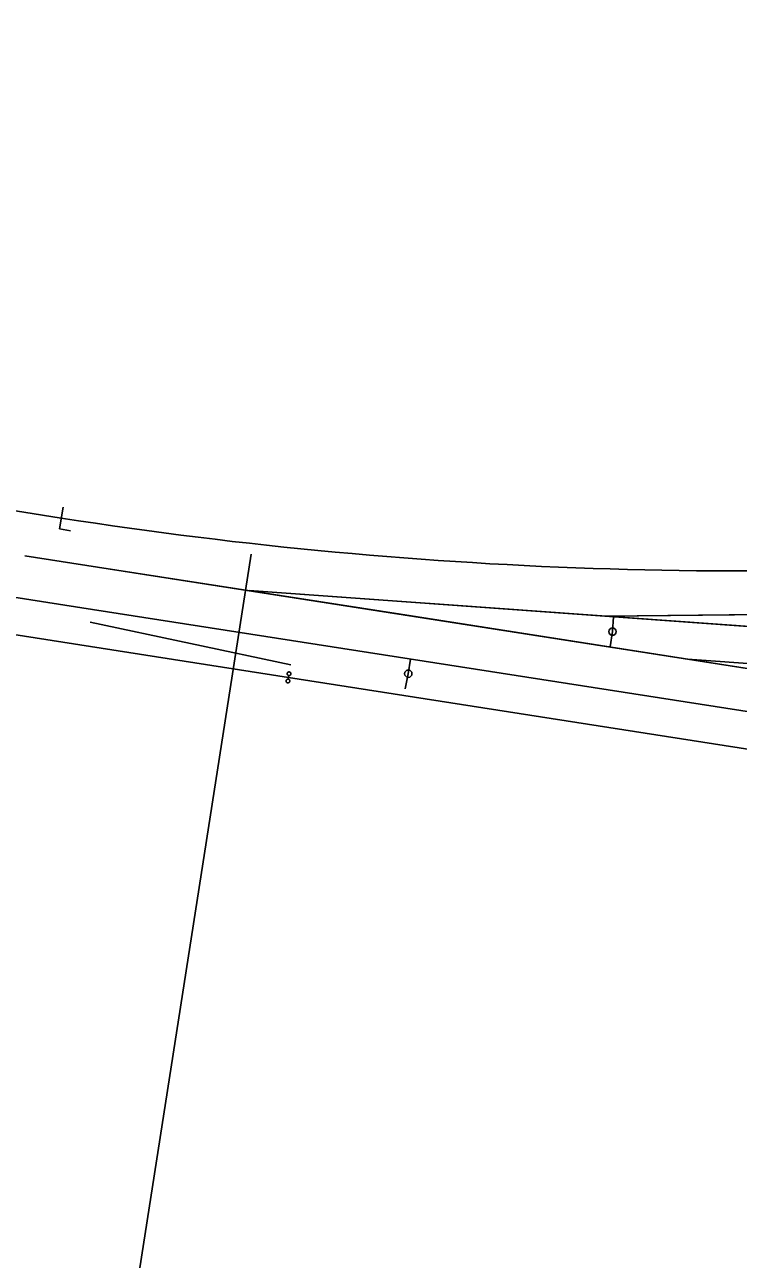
# Model space of a CAD drawing. Extents: x 6540402 to 6566579, y 5525343 to 5532423.
# Drawn here: x 6543624.8 to 6543721.6, y 5526479.8 to 5526647.2 of the extents above; entities that cross this region are included whole.
import ezdxf

# ---------------------------------------------------------------- set-up
doc = ezdxf.new("R2010")
doc.units = 0
for name, color, linetype in [('IR_ps_geometria', 7, 'Continuous'), ('TOR_PS_OPIS_T-hektometry projektowane', 7, 'Continuous'), ('TOR_PS_OPIS_T-symbole geometrii', 7, 'Continuous'), ('TOR_PS_OPIS_T-ukresy', 7, 'Continuous'), ('TOR_PS_T-tory projektowane', 7, 'Continuous')]:
    doc.layers.add(name, color=color, linetype=linetype)

msp = doc.modelspace()

# ---------------------------------------------------------------- linework, layer by layer
at = {"layer": 'IR_ps_geometria'}
msp.add_lwpolyline([(6543660.61, 5526558.7), (6543660.57, 5526558.45), (6543660.6, 5526558.45), (6543660.63, 5526558.44), (6543660.66, 5526558.42), (6543660.69, 5526558.4), (6543660.71, 5526558.38), (6543660.74, 5526558.35), (6543660.75, 5526558.33), (6543660.77, 5526558.3), (6543660.78, 5526558.27), (6543660.78, 5526558.23), (6543660.78, 5526558.2), (6543660.78, 5526558.17), (6543660.77, 5526558.14), (6543660.76, 5526558.11), (6543660.75, 5526558.08), (6543660.73, 5526558.05), (6543660.71, 5526558.03), (6543660.68, 5526558), (6543660.65, 5526557.99), (6543660.62, 5526557.97), (6543660.59, 5526557.96), (6543660.56, 5526557.96), (6543660.53, 5526557.96), (6543660.49, 5526557.96), (6543660.46, 5526557.97), (6543660.43, 5526557.98), (6543660.4, 5526557.99), (6543660.38, 5526558.01), (6543660.35, 5526558.03), (6543660.33, 5526558.06), (6543660.31, 5526558.09), (6543660.3, 5526558.12), (6543660.29, 5526558.15), (6543660.28, 5526558.18), (6543660.28, 5526558.21), (6543660.29, 5526558.25), (6543660.29, 5526558.28), (6543660.3, 5526558.31), (6543660.32, 5526558.34), (6543660.34, 5526558.36), (6543660.36, 5526558.39), (6543660.39, 5526558.41), (6543660.41, 5526558.43), (6543660.44, 5526558.44), (6543660.47, 5526558.45), (6543660.51, 5526558.46), (6543660.54, 5526558.46), (6543660.57, 5526558.45), (6543660.65, 5526558.95), (6543660.62, 5526558.96), (6543660.59, 5526558.97), (6543660.56, 5526558.98), (6543660.53, 5526559), (6543660.51, 5526559.02), (6543660.49, 5526559.05), (6543660.47, 5526559.08), (6543660.45, 5526559.1), (6543660.44, 5526559.14), (6543660.44, 5526559.17), (6543660.44, 5526559.2), (6543660.44, 5526559.23), (6543660.45, 5526559.27), (6543660.46, 5526559.3), (6543660.47, 5526559.33), (6543660.49, 5526559.35), (6543660.51, 5526559.38), (6543660.54, 5526559.4), (6543660.57, 5526559.41), (6543660.6, 5526559.43), (6543660.63, 5526559.44), (6543660.66, 5526559.44), (6543660.69, 5526559.44), (6543660.73, 5526559.44), (6543660.76, 5526559.43), (6543660.79, 5526559.42), (6543660.82, 5526559.41), (6543660.84, 5526559.39), (6543660.87, 5526559.37), (6543660.89, 5526559.34), (6543660.91, 5526559.31), (6543660.92, 5526559.29), (6543660.93, 5526559.25), (6543660.94, 5526559.22), (6543660.94, 5526559.19), (6543660.93, 5526559.16), (6543660.93, 5526559.12), (6543660.92, 5526559.09), (6543660.9, 5526559.06), (6543660.88, 5526559.04), (6543660.86, 5526559.01), (6543660.83, 5526558.99), (6543660.81, 5526558.98), (6543660.78, 5526558.96), (6543660.75, 5526558.95), (6543660.71, 5526558.95), (6543660.68, 5526558.95), (6543660.65, 5526558.95)], close=True, dxfattribs=at)
msp.add_lwpolyline([(6543660.61, 5526558.7), (6543660.57, 5526558.45), (6543660.6, 5526558.45), (6543660.63, 5526558.44), (6543660.66, 5526558.42), (6543660.69, 5526558.4), (6543660.71, 5526558.38), (6543660.74, 5526558.35), (6543660.75, 5526558.33), (6543660.77, 5526558.3), (6543660.78, 5526558.27), (6543660.78, 5526558.23), (6543660.78, 5526558.2), (6543660.78, 5526558.17), (6543660.77, 5526558.14), (6543660.76, 5526558.11), (6543660.75, 5526558.08), (6543660.73, 5526558.05), (6543660.71, 5526558.03), (6543660.68, 5526558), (6543660.65, 5526557.99), (6543660.62, 5526557.97), (6543660.59, 5526557.96), (6543660.56, 5526557.96), (6543660.53, 5526557.96), (6543660.49, 5526557.96), (6543660.46, 5526557.97), (6543660.43, 5526557.98), (6543660.4, 5526557.99), (6543660.38, 5526558.01), (6543660.35, 5526558.03), (6543660.33, 5526558.06), (6543660.31, 5526558.09), (6543660.3, 5526558.12), (6543660.29, 5526558.15), (6543660.28, 5526558.18), (6543660.28, 5526558.21), (6543660.29, 5526558.25), (6543660.29, 5526558.28), (6543660.3, 5526558.31), (6543660.32, 5526558.34), (6543660.34, 5526558.36), (6543660.36, 5526558.39), (6543660.39, 5526558.41), (6543660.41, 5526558.43), (6543660.44, 5526558.44), (6543660.47, 5526558.45), (6543660.51, 5526558.46), (6543660.54, 5526558.46), (6543660.57, 5526558.45), (6543660.65, 5526558.95), (6543660.62, 5526558.96), (6543660.59, 5526558.97), (6543660.56, 5526558.98), (6543660.53, 5526559), (6543660.51, 5526559.02), (6543660.49, 5526559.05), (6543660.47, 5526559.08), (6543660.45, 5526559.1), (6543660.44, 5526559.14), (6543660.44, 5526559.17), (6543660.44, 5526559.2), (6543660.44, 5526559.23), (6543660.45, 5526559.27), (6543660.46, 5526559.3), (6543660.47, 5526559.33), (6543660.49, 5526559.35), (6543660.51, 5526559.38), (6543660.54, 5526559.4), (6543660.57, 5526559.41), (6543660.6, 5526559.43), (6543660.63, 5526559.44), (6543660.66, 5526559.44), (6543660.69, 5526559.44), (6543660.73, 5526559.44), (6543660.76, 5526559.43), (6543660.79, 5526559.42), (6543660.82, 5526559.41), (6543660.84, 5526559.39), (6543660.87, 5526559.37), (6543660.89, 5526559.34), (6543660.91, 5526559.31), (6543660.92, 5526559.29), (6543660.93, 5526559.25), (6543660.94, 5526559.22), (6543660.94, 5526559.19), (6543660.93, 5526559.16), (6543660.93, 5526559.12), (6543660.92, 5526559.09), (6543660.9, 5526559.06), (6543660.88, 5526559.04), (6543660.86, 5526559.01), (6543660.83, 5526558.99), (6543660.81, 5526558.98), (6543660.78, 5526558.96), (6543660.75, 5526558.95), (6543660.71, 5526558.95), (6543660.68, 5526558.95), (6543660.65, 5526558.95)], close=True, dxfattribs=at)
msp.add_lwpolyline([(6543660.61, 5526558.7), (6543660.57, 5526558.45), (6543660.6, 5526558.45), (6543660.63, 5526558.44), (6543660.66, 5526558.42), (6543660.69, 5526558.4), (6543660.71, 5526558.38), (6543660.74, 5526558.35), (6543660.75, 5526558.33), (6543660.77, 5526558.3), (6543660.78, 5526558.27), (6543660.78, 5526558.23), (6543660.78, 5526558.2), (6543660.78, 5526558.17), (6543660.77, 5526558.14), (6543660.76, 5526558.11), (6543660.75, 5526558.08), (6543660.73, 5526558.05), (6543660.71, 5526558.03), (6543660.68, 5526558), (6543660.65, 5526557.99), (6543660.62, 5526557.97), (6543660.59, 5526557.96), (6543660.56, 5526557.96), (6543660.53, 5526557.96), (6543660.49, 5526557.96), (6543660.46, 5526557.97), (6543660.43, 5526557.98), (6543660.4, 5526557.99), (6543660.38, 5526558.01), (6543660.35, 5526558.03), (6543660.33, 5526558.06), (6543660.31, 5526558.09), (6543660.3, 5526558.12), (6543660.29, 5526558.15), (6543660.28, 5526558.18), (6543660.28, 5526558.21), (6543660.29, 5526558.25), (6543660.29, 5526558.28), (6543660.3, 5526558.31), (6543660.32, 5526558.34), (6543660.34, 5526558.36), (6543660.36, 5526558.39), (6543660.39, 5526558.41), (6543660.41, 5526558.43), (6543660.44, 5526558.44), (6543660.47, 5526558.45), (6543660.51, 5526558.46), (6543660.54, 5526558.46), (6543660.57, 5526558.45), (6543660.65, 5526558.95), (6543660.62, 5526558.96), (6543660.59, 5526558.97), (6543660.56, 5526558.98), (6543660.53, 5526559), (6543660.51, 5526559.02), (6543660.49, 5526559.05), (6543660.47, 5526559.08), (6543660.45, 5526559.1), (6543660.44, 5526559.14), (6543660.44, 5526559.17), (6543660.44, 5526559.2), (6543660.44, 5526559.23), (6543660.45, 5526559.27), (6543660.46, 5526559.3), (6543660.47, 5526559.33), (6543660.49, 5526559.35), (6543660.51, 5526559.38), (6543660.54, 5526559.4), (6543660.57, 5526559.41), (6543660.6, 5526559.43), (6543660.63, 5526559.44), (6543660.66, 5526559.44), (6543660.69, 5526559.44), (6543660.73, 5526559.44), (6543660.76, 5526559.43), (6543660.79, 5526559.42), (6543660.82, 5526559.41), (6543660.84, 5526559.39), (6543660.87, 5526559.37), (6543660.89, 5526559.34), (6543660.91, 5526559.31), (6543660.92, 5526559.29), (6543660.93, 5526559.25), (6543660.94, 5526559.22), (6543660.94, 5526559.19), (6543660.93, 5526559.16), (6543660.93, 5526559.12), (6543660.92, 5526559.09), (6543660.9, 5526559.06), (6543660.88, 5526559.04), (6543660.86, 5526559.01), (6543660.83, 5526558.99), (6543660.81, 5526558.98), (6543660.78, 5526558.96), (6543660.75, 5526558.95), (6543660.71, 5526558.95), (6543660.68, 5526558.95), (6543660.65, 5526558.95)], close=True, dxfattribs=at)
msp.add_lwpolyline([(6543660.61, 5526558.7), (6543660.57, 5526558.45), (6543660.6, 5526558.45), (6543660.63, 5526558.44), (6543660.66, 5526558.42), (6543660.69, 5526558.4), (6543660.71, 5526558.38), (6543660.74, 5526558.35), (6543660.75, 5526558.33), (6543660.77, 5526558.3), (6543660.78, 5526558.27), (6543660.78, 5526558.23), (6543660.78, 5526558.2), (6543660.78, 5526558.17), (6543660.77, 5526558.14), (6543660.76, 5526558.11), (6543660.75, 5526558.08), (6543660.73, 5526558.05), (6543660.71, 5526558.03), (6543660.68, 5526558), (6543660.65, 5526557.99), (6543660.62, 5526557.97), (6543660.59, 5526557.96), (6543660.56, 5526557.96), (6543660.53, 5526557.96), (6543660.49, 5526557.96), (6543660.46, 5526557.97), (6543660.43, 5526557.98), (6543660.4, 5526557.99), (6543660.38, 5526558.01), (6543660.35, 5526558.03), (6543660.33, 5526558.06), (6543660.31, 5526558.09), (6543660.3, 5526558.12), (6543660.29, 5526558.15), (6543660.28, 5526558.18), (6543660.28, 5526558.21), (6543660.29, 5526558.25), (6543660.29, 5526558.28), (6543660.3, 5526558.31), (6543660.32, 5526558.34), (6543660.34, 5526558.36), (6543660.36, 5526558.39), (6543660.39, 5526558.41), (6543660.41, 5526558.43), (6543660.44, 5526558.44), (6543660.47, 5526558.45), (6543660.51, 5526558.46), (6543660.54, 5526558.46), (6543660.57, 5526558.45), (6543660.65, 5526558.95), (6543660.62, 5526558.96), (6543660.59, 5526558.97), (6543660.56, 5526558.98), (6543660.53, 5526559), (6543660.51, 5526559.02), (6543660.49, 5526559.05), (6543660.47, 5526559.08), (6543660.45, 5526559.1), (6543660.44, 5526559.14), (6543660.44, 5526559.17), (6543660.44, 5526559.2), (6543660.44, 5526559.23), (6543660.45, 5526559.27), (6543660.46, 5526559.3), (6543660.47, 5526559.33), (6543660.49, 5526559.35), (6543660.51, 5526559.38), (6543660.54, 5526559.4), (6543660.57, 5526559.41), (6543660.6, 5526559.43), (6543660.63, 5526559.44), (6543660.66, 5526559.44), (6543660.69, 5526559.44), (6543660.73, 5526559.44), (6543660.76, 5526559.43), (6543660.79, 5526559.42), (6543660.82, 5526559.41), (6543660.84, 5526559.39), (6543660.87, 5526559.37), (6543660.89, 5526559.34), (6543660.91, 5526559.31), (6543660.92, 5526559.29), (6543660.93, 5526559.25), (6543660.94, 5526559.22), (6543660.94, 5526559.19), (6543660.93, 5526559.16), (6543660.93, 5526559.12), (6543660.92, 5526559.09), (6543660.9, 5526559.06), (6543660.88, 5526559.04), (6543660.86, 5526559.01), (6543660.83, 5526558.99), (6543660.81, 5526558.98), (6543660.78, 5526558.96), (6543660.75, 5526558.95), (6543660.71, 5526558.95), (6543660.68, 5526558.95), (6543660.65, 5526558.95)], close=True, dxfattribs=at)
at = {"layer": 'TOR_PS_OPIS_T-hektometry projektowane'}
msp.add_lwpolyline([(6543655.54, 5526575.4), (6543537.61, 5525819.55)], dxfattribs=at)
at = {"layer": 'TOR_PS_OPIS_T-symbole geometrii'}
for p, q in [((6543630.03, 5526581.79), (6543629.56, 5526578.83)), ((6543629.56, 5526578.83), (6543631.05, 5526578.6))]:
    msp.add_line(p, q, dxfattribs=at)
at = {"layer": 'TOR_PS_OPIS_T-ukresy'}
for p, q in [((6543704.56, 5526564.91), (6543704.7, 5526566.92)), ((6543704.56, 5526564.91), (6543704.23, 5526562.83)), ((6543676.86, 5526559.2), (6543677.17, 5526561.18)), ((6543676.86, 5526559.2), (6543676.42, 5526557.14))]:
    msp.add_line(p, q, dxfattribs=at)
for centre in [(6543704.56, 5526564.91), (6543676.86, 5526559.2)]:
    msp.add_circle(centre, 0.5, dxfattribs=at)
msp.add_arc((6543591.15, 5527080.65), 500, 261.1322, 261.1322, dxfattribs=at)
at = {"layer": 'TOR_PS_T-tory projektowane'}
for p, q in [((6543660.61, 5526558.7), (6543402.14, 5526599.03)), ((6543629.79, 5526580.31), (6543590.27, 5526586.48)), ((6543634.03, 5526567.91), (6543569.99, 5526577.9)), ((6544194.47, 5526486.34), (6543624.83, 5526575.21)), ((6543634.71, 5526573.67), (6543624.83, 5526575.21)), ((6544194.47, 5526486.34), (6543634.71, 5526573.67)), ((6543675.81, 5526567.26), (6543634.71, 5526573.67)), ((6543887.94, 5526553.77), (6543655.26, 5526570.47)), ((6543676, 5526568.98), (6543655.26, 5526570.47)), ((6543887.94, 5526553.77), (6543676, 5526568.98)), ((6543682.98, 5526568.48), (6543676, 5526568.98)), ((6544105.35, 5526494.37), (6543634.03, 5526567.91)), ((6544194.47, 5526486.34), (6543675.81, 5526567.26)), ((6543694.2, 5526564.39), (6543675.81, 5526567.26)), ((6543887.94, 5526553.77), (6543682.98, 5526568.48)), ((6543724.47, 5526565.5), (6543682.98, 5526568.48)), ((6543857.59, 5526568.76), (6543703.73, 5526566.99)), ((6543660.93, 5526560.42), (6543633.71, 5526566.19)), ((6543724.52, 5526567.23), (6543703.73, 5526566.99)), ((6544194.47, 5526486.34), (6543694.2, 5526564.39)), ((6543735.29, 5526557.98), (6543694.2, 5526564.39)), ((6543877.77, 5526549.49), (6543714.75, 5526561.19)), ((6543735.49, 5526559.7), (6543714.75, 5526561.19)), ((6543724.65, 5526548.71), (6543660.61, 5526558.7))]:
    msp.add_line(p, q, dxfattribs=at)
msp.add_arc((6543722.29, 5527173.14), 600, 261.13225, 275.42318, dxfattribs=at)

doc.saveas('drawing.dxf')
